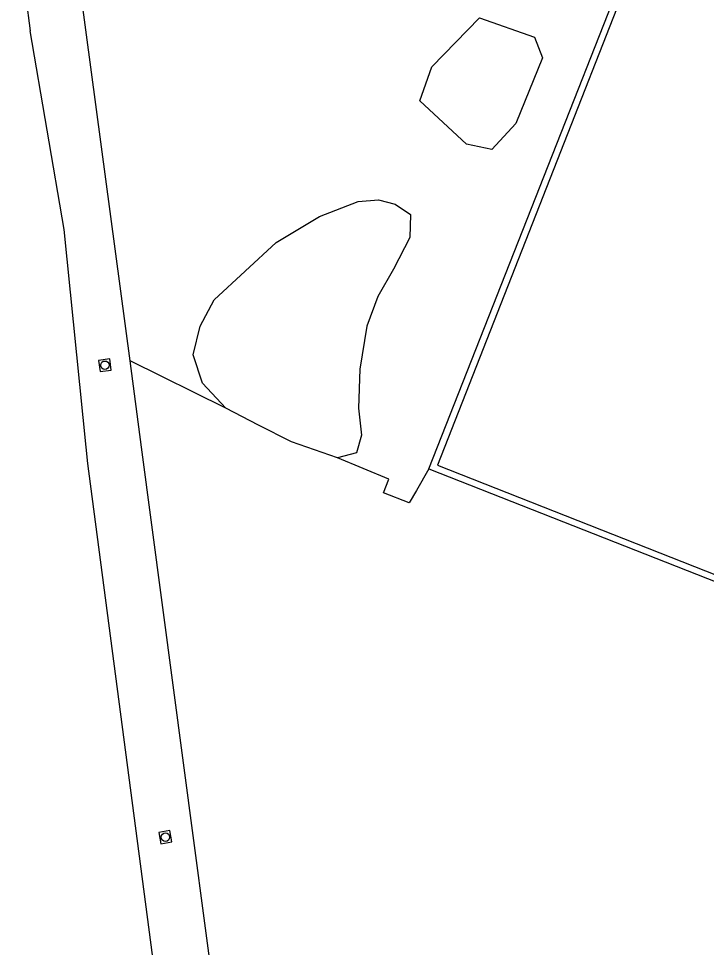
# Model space of a CAD drawing. Extents: x 137999 to 141000, y 397500 to 400501.
# Drawn here: x 138968.8 to 139030.1, y 399955.5 to 400038.2 of the extents above; entities that cross this region are included whole.
import ezdxf

# ---------------------------------------------------------------- set-up
doc = ezdxf.new("R2010")
doc.units = 0
for name, color, linetype in [('gg-afsc-hekwerk', 7, 'Continuous'), ('gg-knt-bronhoudergrens', 7, 'Continuous'), ('gt-grn-groengrens', 7, 'Continuous'), ('gt-symb-rioolschacht', 7, 'Continuous')]:
    doc.layers.add(name, color=color, linetype=linetype)

# ---------------------------------------------------------------- blocks, each defined once
blk = doc.blocks.new('gt0-RS')
at = {"layer": 'gt-symb-rioolschacht'}
blk.add_lwpolyline([(-0.5, -0.5), (0.5, -0.5), (0.5, 0.5), (-0.5, 0.5)], close=True, dxfattribs=at)
blk.add_circle((0, 0), 0.375, dxfattribs=at)

msp = doc.modelspace()

# ---------------------------------------------------------------- linework, layer by layer
at = {"layer": 'gg-afsc-hekwerk'}
for points in [[(139076.722, 400050.688), (139033.35, 400067.749), (139006.104, 399998.417), (139165.049, 399935.773), (139167.144, 399941.103)], [(138974.829, 400000), (138972.852, 400019.394), (138969.849, 400037.076)], [(138984.552, 399925.744), (138974.977, 399998.545), (138974.829, 400000)]]:
    msp.add_lwpolyline(points, dxfattribs=at)
at = {"layer": 'gg-knt-bronhoudergrens'}
for p, q in [((138968.805, 400044.926), (138969.849, 400037.076)), ((138978.731, 400007.705), (138973.74, 400045.175)), ((139005.338, 399998.079), (139138.869, 399945.512))]:
    msp.add_line(p, q, dxfattribs=at)
for points in [[(138990.059, 399922.637), (138979.757, 400000), (138978.731, 400007.705)], [(139005.338, 399998.079), (139004.247, 399996.157), (139003.593, 399995.055), (139001.315, 399995.95), (139001.786, 399997.168), (138997.195, 399999.053)]]:
    msp.add_lwpolyline(points, dxfattribs=at)
at = {"layer": 'gt-grn-groengrens'}
msp.add_line((138987.264, 400003.472), (138978.731, 400007.705), dxfattribs=at)
for points in [[(139005.338, 399998.079), (139033.095, 400068.528), (139076.948, 400051.261), (139076.722, 400050.688)], [(139010.966, 400026.511), (139008.69, 400026.974), (139004.537, 400030.839), (139005.607, 400033.865), (139009.867, 400038.214), (139014.75, 400036.495), (139015.476, 400034.66), (139013.088, 400028.822), (139010.966, 400026.511)], [(138987.264, 400003.472), (138985.172, 400005.698), (138984.342, 400008.224), (138984.973, 400010.782), (138986.235, 400013.108), (138988.991, 400015.667), (138991.748, 400018.225), (138995.601, 400020.551), (138999.055, 400021.88), (139000.848, 400022.013), (139002.343, 400021.634), (139003.706, 400020.709), (139003.662, 400018.658), (139002.209, 400015.859), (139000.804, 400013.409), (138999.828, 400010.772), (138999.188, 400006.961), (138999.088, 400003.472), (138999.354, 400001.079), (138998.889, 399999.518), (138997.195, 399999.053)], [(138997.195, 399999.053), (138993.11, 400000.481), (138990.187, 400001.977), (138987.264, 400003.472)]]:
    msp.add_lwpolyline(points, dxfattribs=at)

# ---------------------------------------------------------------- block references
at = {"layer": 'gt-symb-rioolschacht'}
for p, rotation in [((138976.498, 400007.304), 7.587069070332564), ((138981.882, 399965.302), 10.017934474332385)]:
    msp.add_blockref('gt0-RS', p, dxfattribs=dict(at, rotation=rotation))

doc.saveas('drawing.dxf')
